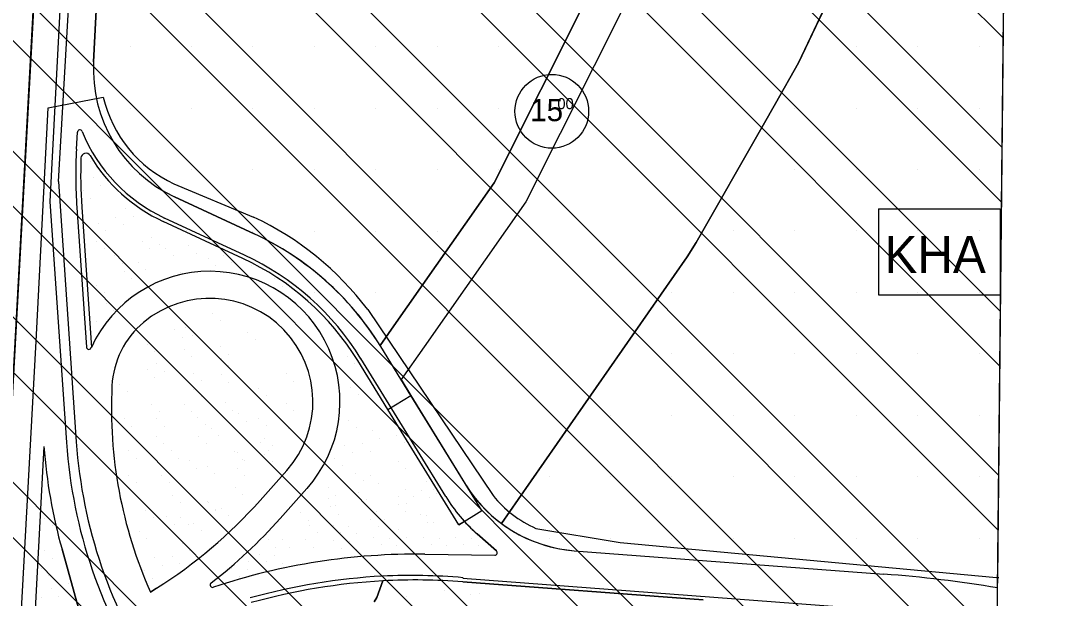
# Model space of a CAD drawing. Extents: x 419109 to 421295, y 4452223 to 4457798.
# Drawn here: x 420870.4 to 421295.4, y 4455138.9 to 4455373.6 of the extents above; entities that cross this region are included whole.
import ezdxf

# ---------------------------------------------------------------- set-up
doc = ezdxf.new("R2010")
doc.units = 0
for name, color, linetype in [('0_PLAN_ONAMA_İLAVE_SINIRI', 7, 'Continuous'), ('ADAKENARI', 7, 'Continuous'), ('Default', 7, 'Continuous'), ('KALDIRIM_FAT', 7, 'Continuous'), ('KD_DAIRE', 7, 'Continuous'), ('KD_YGEN', 7, 'Continuous'), ('PAFTALAMA', 7, 'Continuous'), ('PL_AYA_PARK_DINLENME', 7, 'Continuous'), ('PL_K_BHA', 7, 'Continuous'), ('PL_KAMU_HİZMET_A', 7, 'Continuous'), ('PL_KAMU_HİZMET_ALANI', 7, 'Continuous'), ('PL_TA_K_DERE', 7, 'Continuous'), ('SEMBOL_FAT', 7, 'Continuous'), ('SN_TR_SIVILASMA', 7, 'Continuous'), ('TR_PARKALANI', 7, 'Continuous'), ('TRFAT_BHA', 7, 'Continuous'), ('TRFAT_KHA', 7, 'Continuous')]:
    doc.layers.add(name, color=color, linetype=linetype)

# ---------------------------------------------------------------- blocks, each defined once
blk = doc.blocks.new('POINT_DISPLAY')
at = {"layer": 'Default'}
blk.add_line((0, 0), (0, 0), dxfattribs=at)

msp = doc.modelspace()

# ---------------------------------------------------------------- linework, layer by layer
at = {"layer": '0_PLAN_ONAMA_İLAVE_SINIRI'}
for p, q in [((420932.68, 4455307.35), (420965.13, 4455293.75)), ((421011.54, 4455256.19), (421062.61, 4455180.56)), ((420870.42, 4455129.31), (420876.65, 4455243.37)), ((421080.01, 4455167.26), (421114.33, 4455161.5)), ((421114.33, 4455161.5), (421267.38, 4455147.31)), ((421267.38, 4455147.31), (421268.38, 4455147.26))]:
    msp.add_line(p, q, dxfattribs=at)
msp.add_lwpolyline([(420876.65, 4455243.37), (420881.58, 4455338.19), (420903.91, 4455342.56)], dxfattribs=at)
for centre, major_axis, ratio, start_param, end_param in [((420954.63, 4455354.64), (52.13, 0), 0.999932, 3.37538, 4.277855), ((420913.55, 4455182.61), (-111.21, 51.62), 0.999356, 4.220444, 4.712389), ((421099.69, 4455206.79), (46.37, 0), 0.941584, 3.78591, 4.274057)]:
    msp.add_ellipse(centre, major_axis=major_axis, ratio=ratio, start_param=start_param, end_param=end_param, dxfattribs=at)
at = {"layer": 'ADAKENARI'}
for p, q in [((420900, 4455356.91), (420910.3, 4455557.31)), ((421267.94, 4455146.77), (421271.3, 4455468.78)), ((421128.22, 4455437.47), (421062.99, 4455307.75)), ((421186.91, 4455356.57), (421224.43, 4455436.34)), ((421142.84, 4455433.16), (421075.9, 4455300.03)), ((420878.18, 4455427.47), (420861.99, 4455130.83)), ((421177.45, 4455339.99), (421186.91, 4455356.57)), ((421172.46, 4455331.25), (421177.45, 4455339.99)), ((420893.03, 4455321.46), (420893.41, 4455328.33)), ((421145.2, 4455283.49), (421172.46, 4455331.25)), ((420885.7, 4455308.35), (420892.96, 4455202.47)), ((421062.99, 4455307.75), (421022.21, 4455249.63)), ((420965.39, 4455286.99), (420932.92, 4455302.06)), ((420882.25, 4455300.18), (420888.97, 4455202.19)), ((420893.19, 4455297.78), (420897.09, 4455240.98)), ((420895.18, 4455297.92), (420899.1, 4455240.86)), ((421075.9, 4455300.03), (421034.49, 4455241.02)), ((420961.39, 4455278.37), (420928.92, 4455293.44)), ((420960.76, 4455277.01), (420928.29, 4455292.08)), ((421141.5, 4455277.63), (421145.2, 4455283.49)), ((421072.74, 4455179.01), (421141.5, 4455277.63)), ((421022.21, 4455249.63), (421016.6, 4455241.64)), ((421029.12, 4455221.29), (421016.85, 4455241.24)), ((421034.49, 4455241.02), (421025.16, 4455227.73)), ((421019.76, 4455215.53), (421007.48, 4455235.47)), ((421043.3, 4455180.15), (421008.76, 4455236.26)), ((421019.76, 4455215.53), (421029.12, 4455221.29)), ((421057.96, 4455174.46), (421029.12, 4455221.29)), ((421048.59, 4455168.69), (421019.76, 4455215.53)), ((420879.82, 4455200.57), (420875.9, 4455128.72)), ((420967.75, 4455178.62), (420978.64, 4455190.84)), ((420975.97, 4455171.3), (420986.85, 4455183.52)), ((421066.05, 4455169.17), (421072.74, 4455179.01)), ((421048.59, 4455168.69), (421057.96, 4455174.46)), ((421056.11, 4455164.99), (421063.94, 4455158.13)), ((420887.16, 4455158.74), (420894.61, 4455132.33)), ((421095.63, 4455158.17), (421221.65, 4455148.65)), ((421034.75, 4455156.75), (421063.27, 4455156.38)), ((421015.22, 4455139.19), (421017.73, 4455145.9)), ((421050.22, 4455145.56), (421148.07, 4455138.17)), ((421050.33, 4455147.06), (421220.56, 4455134.19)), ((420925.62, 4455142.89), (420923.16, 4455141.34)), ((421014.14, 4455137.41), (421015.22, 4455139.19)), ((421015.22, 4455139.19), (421015.22, 4455139.19))]:
    msp.add_line(p, q, dxfattribs=at)
for centre, radius, start, end in [((420956.92, 4455353.76), 57, 176.8275, 245.103), ((420894.41, 4455328.28), 1, 22.1783, 176.8275), ((420956.92, 4455353.76), 66.5, 202.1783, 245.103), ((421083.99, 4455310.88), 191.25, 176.8275, 183.9272), ((420896.87, 4455317.79), 2, 30.9219, 177.8852), ((421083.99, 4455310.88), 189.25, 177.8852, 183.9272), ((420956.92, 4455353.76), 68, 210.9219, 245.103), ((420915.08, 4455178.59), 119.5, 31.617, 65.103), ((420915.08, 4455178.59), 108.5, 31.617, 65.103), ((420915.08, 4455178.59), 110, 31.617, 65.103), ((420947.28, 4455218.77), 53, 318.3096, 155.3672), ((420947.28, 4455218.77), 42, 318.3096, 129.8234), ((420943.43, 4455223.38), 36, 129.8234, 177.137), ((420898.08, 4455241.05), 1, 183.9272, 349.7153), ((421090.5, 4455216.03), 183.25, 177.137, 204.0514), ((421090.5, 4455216.03), 211.25, 184.197, 195.7341), ((421090.5, 4455216.03), 202, 183.9272, 214.0256), ((421090.5, 4455216.03), 198, 183.9272, 214.0256), ((421099.93, 4455215.01), 57, 211.617, 265.679), ((420819.9, 4455310.31), 198, 302.2723, 318.3096), ((421099.93, 4455215.01), 66.5, 211.617, 228.7865), ((420819.9, 4455310.31), 209, 307.7589, 318.3096), ((421063.28, 4455157.38), 1, 269.2593, 48.7865), ((421031.39, 4454896.27), 260.5, 89.2593, 108.482), ((420948.49, 4455144.28), 1, 127.7589, 288.482), ((421031.39, 4454896.27), 251.95, 93.1308, 105.5937), ((421031.39, 4454896.27), 250, 93.1308, 105.5937), ((421029.02, 4454896.29), 251.81, 85.1427, 92.5945), ((421031.39, 4454896.27), 250, 85.679, 93.1308), ((421182.77, 4454634.12), 516, 80.5032, 85.679)]:
    msp.add_arc(centre, radius, start, end, dxfattribs=at)
at = {"layer": 'KALDIRIM_FAT'}
for p, q in [((420885.7, 4455308.35), (420902.32, 4455594.59)), ((420896.56, 4455580.94), (420882.25, 4455300.18))]:
    msp.add_line(p, q, dxfattribs=at)
at = {"layer": 'KD_DAIRE'}
msp.add_circle((421086.47, 4455336.83), 15, dxfattribs=at)
at = {"layer": 'PAFTALAMA'}
msp.add_lwpolyline([(419168.18, 4457798.01), (419138.44, 4455021.89), (421266.41, 4454999.4), (421295.36, 4457775.52)], dxfattribs=at)
at = {"layer": 'PL_AYA_PARK_DINLENME'}
for p, q in [((420895.18, 4455297.92), (420899.1, 4455240.86)), ((420960.76, 4455277.01), (420928.29, 4455292.08)), ((421019.76, 4455215.53), (421007.48, 4455235.47)), ((421048.59, 4455168.69), (421019.76, 4455215.53)), ((420879.82, 4455200.57), (420875.9, 4455128.72)), ((420967.75, 4455178.62), (420978.64, 4455190.84)), ((420986.85, 4455183.52), (420975.97, 4455171.3)), ((421050.88, 4455170.1), (421048.59, 4455168.69)), ((421063.94, 4455158.13), (421056.11, 4455164.99)), ((420894.61, 4455132.33), (420887.16, 4455158.74)), ((421034.75, 4455156.75), (421063.27, 4455156.38)), ((421017.73, 4455145.9), (421015.22, 4455139.19)), ((421148.07, 4455138.17), (421050.22, 4455145.56)), ((420923.16, 4455141.34), (420925.62, 4455142.89)), ((421015.22, 4455139.19), (421014.14, 4455137.41))]:
    msp.add_line(p, q, dxfattribs=at)
for centre, radius, start, end in [((420896.87, 4455317.79), 2, 30.9219, 177.8852), ((421083.99, 4455310.88), 189.25, 177.8852, 183.9272), ((420956.92, 4455353.76), 68, 210.9219, 245.103), ((420915.08, 4455178.59), 108.5, 31.617, 65.103), ((420947.28, 4455218.77), 53, 318.3096, 155.3672), ((420947.28, 4455218.77), 42, 318.3096, 129.8234), ((420943.43, 4455223.38), 36, 129.8234, 177.137), ((421090.5, 4455216.03), 183.25, 177.137, 204.0514), ((421090.5, 4455216.03), 211.25, 184.197, 195.7341), ((420819.9, 4455310.31), 198, 302.2723, 318.3096), ((420819.9, 4455310.31), 209, 307.7589, 318.3096), ((421099.93, 4455215.01), 66.5, 222.4794, 228.7865), ((421063.28, 4455157.38), 1, 269.2593, 48.7865), ((421031.39, 4454896.27), 260.5, 89.2593, 108.482), ((420948.49, 4455144.28), 1, 127.7589, 288.482), ((421031.39, 4454896.27), 250, 85.679, 93.1308)]:
    msp.add_arc(centre, radius, start, end, dxfattribs=at)
at = {"layer": 'PL_K_BHA'}
for p, q in [((420910.3, 4455557.31), (420900, 4455356.91)), ((421062.99, 4455307.75), (421128.22, 4455437.47)), ((421022.21, 4455249.63), (421062.99, 4455307.75)), ((420932.92, 4455302.06), (420965.39, 4455286.99)), ((421016.6, 4455241.64), (421022.21, 4455249.63))]:
    msp.add_line(p, q, dxfattribs=at)
msp.add_lwpolyline([(421016.6, 4455241.64), (421016.6, 4455241.64)], dxfattribs=at)
for centre, radius, start, end in [((420956.92, 4455353.76), 57, 176.8275, 245.103), ((420915.08, 4455178.59), 119.5, 31.841, 65.103)]:
    msp.add_arc(centre, radius, start, end, dxfattribs=at)
at = {"layer": 'PL_KAMU_HİZMET_A'}
for p, q in [((421224.43, 4455436.34), (421186.91, 4455356.57)), ((421186.91, 4455356.57), (421177.45, 4455339.99)), ((421177.45, 4455339.99), (421172.46, 4455331.25)), ((421172.46, 4455331.25), (421145.2, 4455283.49)), ((421145.2, 4455283.49), (421141.5, 4455277.63)), ((421141.5, 4455277.63), (421072.74, 4455179.01)), ((421072.74, 4455179.01), (421066.05, 4455169.17)), ((421095.63, 4455158.17), (421221.65, 4455148.65))]:
    msp.add_line(p, q, dxfattribs=at)
msp.add_lwpolyline([(421267.91, 4455143.05), (421267.94, 4455146.77), (421271.3, 4455468.78)], dxfattribs=at)
for centre, radius, start, end in [((421099.93, 4455215.01), 57, 233.5309, 265.679), ((421182.77, 4454634.12), 516, 80.5032, 85.679)]:
    msp.add_arc(centre, radius, start, end, dxfattribs=at)
at = {"layer": 'PL_KAMU_HİZMET_ALANI'}
msp.add_lwpolyline([(420705.27, 4455005.33), (420707.29, 4455006.2), (420751.48, 4455032.99), (420769.07, 4455051.2), (420804.89, 4455072.7), (420840.78, 4455094.99), (420847.65, 4455100.22), (420853.39, 4455106.67), (420857.79, 4455114.1), (420861.99, 4455130.83), (420878.18, 4455427.47), (420710.4, 4455437.34), (420545.42, 4455447.04), (420544.85, 4455437.97), (420540.37, 4455429.06), (420482.57, 4455314.58), (420453.85, 4455245.63), (420452.99, 4455236.3), (420611.77, 4455234.39), (420610.24, 4455191.26), (420608.01, 4455006.36)], dxfattribs=at)
at = {"layer": 'PL_TA_K_DERE'}
for p, q in [((421186.91, 4455356.57), (421224.43, 4455436.34)), ((421142.84, 4455433.16), (421075.9, 4455300.03)), ((421177.45, 4455339.99), (421186.91, 4455356.57)), ((421172.46, 4455331.25), (421177.45, 4455339.99)), ((421145.2, 4455283.49), (421172.46, 4455331.25)), ((421075.9, 4455300.03), (421034.49, 4455241.02)), ((421141.5, 4455277.63), (421145.2, 4455283.49)), ((421072.74, 4455179.01), (421141.5, 4455277.63)), ((421034.49, 4455241.02), (421025.16, 4455227.73)), ((421025.16, 4455227.73), (421029.12, 4455221.29)), ((421066.05, 4455169.17), (421072.74, 4455179.01)), ((421015.22, 4455139.19), (421017.73, 4455145.9)), ((421014.14, 4455137.41), (421015.22, 4455139.19))]:
    msp.add_line(p, q, dxfattribs=at)
msp.add_lwpolyline([(421029.12, 4455221.29), (421051.39, 4455185.13), (421051.39, 4455185.13)], dxfattribs=at)
for centre, radius, start, end in [((421099.93, 4455215.01), 57, 211.6172, 233.5309), ((421031.39, 4454896.27), 250, 93.1308, 105.5937)]:
    msp.add_arc(centre, radius, start, end, dxfattribs=at)
at = {"layer": 'SEMBOL_FAT'}
for p, q in [((421219.46, 4455297.18), (421219.46, 4455262.18)), ((421219.46, 4455297.18), (421268.92, 4455297.18)), ((421268.92, 4455297.18), (421268.92, 4455262.18)), ((421219.46, 4455262.18), (421268.92, 4455262.18))]:
    msp.add_line(p, q, dxfattribs=at)
at = {"layer": 'SN_TR_SIVILASMA'}
for p, q in [((421270.24, 4455366.53), (420198.6, 4456438.16)), ((421269.77, 4455322.09), (420183.63, 4456408.23)), ((421269.54, 4455299.87), (420176.15, 4456393.26)), ((421269.08, 4455255.43), (420161.18, 4456363.33)), ((421268.85, 4455233.21), (420151.38, 4456350.68)), ((421268.38, 4455188.77), (420123.47, 4456333.68)), ((421268.15, 4455166.56), (420116.87, 4456317.84)), ((421267.69, 4455122.12), (420103.66, 4456286.14)), ((421267.46, 4455099.9), (420097.06, 4456270.29)), ((421266.99, 4455055.46), (420083.86, 4456238.6)), ((421266.76, 4455033.24), (420079.94, 4456220.06)), ((421255.58, 4454999.52), (420079.94, 4456175.16)), ((421232.89, 4454999.76), (420079.94, 4456152.71)), ((421187.51, 4455000.24), (420079.94, 4456107.81)), ((421164.82, 4455000.48), (420095.66, 4456069.64)), ((421119.44, 4455000.96), (420129.33, 4455991.06)), ((421096.75, 4455001.2), (420145.11, 4455952.83)), ((421051.37, 4455001.68), (420175.05, 4455878)), ((421028.68, 4455001.92), (420190.02, 4455840.58))]:
    msp.add_line(p, q, dxfattribs=at)
at = {"layer": 'TRFAT_BHA'}
for p, q in [((420914.85, 4455363.16), (420914.85, 4455363.16)), ((420939.85, 4455363.16), (420939.85, 4455363.16)), ((420964.85, 4455363.16), (420964.85, 4455363.16)), ((420989.85, 4455363.16), (420989.85, 4455363.16)), ((421014.85, 4455363.16), (421014.85, 4455363.16)), ((421039.85, 4455363.16), (421039.85, 4455363.16)), ((421064.85, 4455363.16), (421064.85, 4455363.16)), ((421089.85, 4455363.16), (421089.85, 4455363.16)), ((420914.85, 4455338.16), (420914.85, 4455338.16)), ((420939.85, 4455338.16), (420939.85, 4455338.16)), ((420964.85, 4455338.16), (420964.85, 4455338.16)), ((420989.85, 4455338.16), (420989.85, 4455338.16)), ((421014.85, 4455338.16), (421014.85, 4455338.16)), ((421039.85, 4455338.16), (421039.85, 4455338.16)), ((421064.85, 4455338.16), (421064.85, 4455338.16)), ((420914.85, 4455313.16), (420914.85, 4455313.16)), ((420939.85, 4455313.16), (420939.85, 4455313.16)), ((420964.85, 4455313.16), (420964.85, 4455313.16)), ((420989.85, 4455313.16), (420989.85, 4455313.16)), ((421014.85, 4455313.16), (421014.85, 4455313.16)), ((421039.85, 4455313.16), (421039.85, 4455313.16)), ((421064.85, 4455313.16), (421064.85, 4455313.16)), ((420964.85, 4455288.16), (420964.85, 4455288.16)), ((420989.85, 4455288.16), (420989.85, 4455288.16)), ((421014.85, 4455288.16), (421014.85, 4455288.16)), ((421039.85, 4455288.16), (421039.85, 4455288.16)), ((420989.85, 4455263.16), (420989.85, 4455263.16)), ((421014.85, 4455263.16), (421014.85, 4455263.16))]:
    msp.add_line(p, q, dxfattribs=at)
at = {"layer": 'TRFAT_KHA'}
for p, q in [((421210.37, 4455363.17), (421210.37, 4455363.17)), ((421235.37, 4455363.17), (421235.37, 4455363.17)), ((421260.37, 4455363.17), (421260.37, 4455363.17)), ((421185.37, 4455338.17), (421185.37, 4455338.17)), ((421210.37, 4455338.17), (421210.37, 4455338.17)), ((421235.37, 4455338.17), (421235.37, 4455338.17)), ((421260.37, 4455338.17), (421260.37, 4455338.17)), ((421185.37, 4455313.17), (421185.37, 4455313.17)), ((421210.37, 4455313.17), (421210.37, 4455313.17)), ((421235.37, 4455313.17), (421235.37, 4455313.17)), ((421260.37, 4455313.17), (421260.37, 4455313.17)), ((421160.37, 4455288.17), (421160.37, 4455288.17)), ((421185.37, 4455288.17), (421185.37, 4455288.17)), ((421210.37, 4455288.17), (421210.37, 4455288.17)), ((421235.37, 4455288.17), (421235.37, 4455288.17)), ((421260.37, 4455288.17), (421260.37, 4455288.17)), ((421135.37, 4455263.17), (421135.37, 4455263.17)), ((421160.37, 4455263.17), (421160.37, 4455263.17)), ((421185.37, 4455263.17), (421185.37, 4455263.17)), ((421210.37, 4455263.17), (421210.37, 4455263.17)), ((421235.37, 4455263.17), (421235.37, 4455263.17)), ((421260.37, 4455263.17), (421260.37, 4455263.17)), ((421135.37, 4455238.17), (421135.37, 4455238.17)), ((421160.37, 4455238.17), (421160.37, 4455238.17)), ((421185.37, 4455238.17), (421185.37, 4455238.17)), ((421210.37, 4455238.17), (421210.37, 4455238.17)), ((421235.37, 4455238.17), (421235.37, 4455238.17)), ((421260.37, 4455238.17), (421260.37, 4455238.17)), ((421110.37, 4455213.17), (421110.37, 4455213.17)), ((421135.37, 4455213.17), (421135.37, 4455213.17)), ((421160.37, 4455213.17), (421160.37, 4455213.17)), ((421185.37, 4455213.17), (421185.37, 4455213.17)), ((421210.37, 4455213.17), (421210.37, 4455213.17)), ((421235.37, 4455213.17), (421235.37, 4455213.17)), ((421260.37, 4455213.17), (421260.37, 4455213.17)), ((421085.37, 4455188.17), (421085.37, 4455188.17)), ((421110.37, 4455188.17), (421110.37, 4455188.17)), ((421135.37, 4455188.17), (421135.37, 4455188.17)), ((421160.37, 4455188.17), (421160.37, 4455188.17)), ((421185.37, 4455188.17), (421185.37, 4455188.17)), ((421210.37, 4455188.17), (421210.37, 4455188.17)), ((421235.37, 4455188.17), (421235.37, 4455188.17)), ((421260.37, 4455188.17), (421260.37, 4455188.17)), ((421085.37, 4455163.17), (421085.37, 4455163.17)), ((421110.37, 4455163.17), (421110.37, 4455163.17)), ((421135.37, 4455163.17), (421135.37, 4455163.17)), ((421160.37, 4455163.17), (421160.37, 4455163.17)), ((421185.37, 4455163.17), (421185.37, 4455163.17)), ((421210.37, 4455163.17), (421210.37, 4455163.17)), ((421235.37, 4455163.17), (421235.37, 4455163.17)), ((421260.37, 4455163.17), (421260.37, 4455163.17))]:
    msp.add_line(p, q, dxfattribs=at)

# ---------------------------------------------------------------- block references
at = {"layer": 'TR_PARKALANI', "xscale": 0.1, "yscale": 0.10000000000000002}
for p in [(420895.78, 4455319.38), (420898.89, 4455316.38), (420899.8, 4455309.86), (420902.91, 4455306.86), (420895.78, 4455304.54), (420898.89, 4455301.55), (420909.07, 4455293.63), (420913.11, 4455297.22), (420916.23, 4455294.23), (420901.94, 4455291.3), (420912.18, 4455290.63), (420905.05, 4455288.31), (420923.61, 4455285.6), (420937.9, 4455288.52), (420901.25, 4455283.98), (420904.36, 4455280.99), (420919.73, 4455283.98), (420922.84, 4455280.99), (420926.72, 4455282.6), (420929.31, 4455281.24), (420938.66, 4455282.17), (420908.55, 4455278.06), (420932.42, 4455278.25), (420941.78, 4455279.18), (420946.65, 4455277.13), (420952.91, 4455278.38), (420961.02, 4455277.13), (420911.66, 4455275.07), (420918.13, 4455275.33), (420921.24, 4455272.33), (420949.76, 4455274.14), (420956.03, 4455275.39), (420964.13, 4455274.14), (420912.43, 4455271.88), (420915.54, 4455268.89), (420935.47, 4455271.22), (420973.79, 4455268.69), (420901.25, 4455265.97), (420976.9, 4455265.69), (420904.36, 4455262.97), (420905.13, 4455258.64), (420908.24, 4455255.65), (420991.36, 4455255.45), (420901.25, 4455251.57), (420948.47, 4455254.76), (420951.58, 4455251.77), (420994.47, 4455252.45), (420932.96, 4455247.92), (420937.29, 4455248.85), (420962.84, 4455247), (420936.07, 4455244.92), (420940.41, 4455245.85), (420965.96, 4455244.01), (420921.78, 4455242), (420924.89, 4455239), (420936.84, 4455240.16), (420951.67, 4455241.09), (420925.66, 4455234.24), (420939.95, 4455237.16), (420951.89, 4455236.27), (420954.78, 4455238.09), (421003.22, 4455237.19), (421006.33, 4455234.19), (420921.78, 4455231.71), (420928.77, 4455231.24), (420940.72, 4455230.36), (420951.89, 4455229.65), (420955.01, 4455233.28), (420978.36, 4455230.11), (420910.61, 4455225.79), (420924.89, 4455228.71), (420943.83, 4455227.36), (420955.01, 4455226.66), (420981.47, 4455227.11), (420913.72, 4455222.8), (420940.72, 4455223.74), (420967.18, 4455224.19), (420970.29, 4455221.2), (421004.59, 4455224.65), (421007.7, 4455221.65), (420923.61, 4455217.79), (420936.84, 4455217.79), (420943.83, 4455220.74), (420953.49, 4455218.24), (420978.36, 4455218.01), (421015.08, 4455217.1), (420926.72, 4455214.79), (420939.95, 4455214.79), (420956.6, 4455215.25), (420958.97, 4455213.9), (420981.47, 4455215.02), (421018.19, 4455214.1), (420912.43, 4455211.87), (420915.54, 4455208.87), (420925.66, 4455211.87), (420928.77, 4455208.87), (420942.31, 4455212.32), (420945.43, 4455209.33), (420962.08, 4455210.91), (420967.18, 4455212.1), (420970.29, 4455209.1), (421003.91, 4455211.18), (420925.43, 4455204.77), (420942.77, 4455204.77), (420947.79, 4455207.99), (420950.9, 4455204.99), (420979.27, 4455207.97), (420982.38, 4455204.97), (421007.02, 4455208.19), (421013.4, 4455206.9), (421023.35, 4455205.08), (420928.54, 4455201.78), (420945.88, 4455201.78), (420968.09, 4455202.05), (420969.69, 4455203.86), (420972.8, 4455200.86), (421002.23, 4455200.98), (421009.38, 4455201.58), (421016.51, 4455203.9), (421026.46, 4455202.08), (420914.25, 4455198.86), (420917.37, 4455195.86), (420931.59, 4455198.86), (420934.7, 4455195.86), (420957.37, 4455198.38), (420958.51, 4455197.94), (420969.69, 4455197.47), (420971.2, 4455199.06), (420998.2, 4455195.66), (421005.34, 4455197.98), (421012.49, 4455198.58), (420925.43, 4455194.73), (420928.54, 4455191.73), (420938.89, 4455194.73), (420942, 4455191.73), (420946.19, 4455192.47), (420958.51, 4455191.55), (420960.48, 4455195.39), (420961.62, 4455194.95), (420972.8, 4455194.47), (421001.31, 4455192.66), (421023.98, 4455194.5), (421027.09, 4455191.51), (420914.25, 4455188.81), (420927.71, 4455188.81), (420949.3, 4455189.47), (420961.62, 4455188.56), (421006.64, 4455189.71), (421012.8, 4455188.58), (420917.37, 4455185.82), (420930.83, 4455185.82), (420957.6, 4455184), (420995.47, 4455183.79), (421009.75, 4455186.71), (421015.91, 4455185.59), (421027.11, 4455183.09), (421035.33, 4455186.23), (421038.44, 4455183.23), (420932.28, 4455180.58), (420960.71, 4455181.01), (420995.46, 4455179.44), (420998.58, 4455180.79), (421007.78, 4455181.95), (421010.89, 4455178.95), (421024.15, 4455180.31), (421030.22, 4455180.09), (421033.5, 4455182.65), (421036.61, 4455179.65), (421039.72, 4455181.51), (421044.11, 4455178.64), (420921.1, 4455174.66), (420935.39, 4455177.58), (420946.42, 4455178.08), (420946.65, 4455177.61), (420949.53, 4455175.09), (420949.76, 4455174.61), (420951.89, 4455175.33), (420996.61, 4455176.03), (420998.58, 4455176.44), (421023.98, 4455176.93), (421027.26, 4455177.31), (421042.83, 4455178.51), (420880.01, 4455171.24), (420924.21, 4455171.66), (420929.77, 4455171.9), (420935.47, 4455171.69), (420955.01, 4455172.33), (420984.29, 4455173.52), (420987.4, 4455170.52), (420999.72, 4455173.03), (421012.8, 4455171.01), (421015.08, 4455173.96), (421018.19, 4455170.96), (421027.09, 4455173.93), (421032.93, 4455172.72), (421035.33, 4455172.65), (420883.12, 4455168.24), (420918.59, 4455165.99), (420932.88, 4455168.91), (420938.58, 4455168.7), (420940.72, 4455169.41), (420943.83, 4455166.41), (420987.94, 4455168.48), (420997.52, 4455168.48), (421003.91, 4455168.04), (421015.91, 4455168.01), (421024.15, 4455166.73), (421036.05, 4455169.72), (421038.44, 4455169.65), (420921.7, 4455162.99), (420971.06, 4455162.54), (420976.76, 4455162.56), (420986.34, 4455162.56), (420991.05, 4455165.48), (420997.65, 4455162.22), (421000.63, 4455165.48), (421004.04, 4455161.78), (421007.02, 4455165.04), (421013.94, 4455163.65), (421020.33, 4455163.21), (421027.26, 4455163.73), (421034.28, 4455163.65), (421040.66, 4455163.21), (421047.31, 4455163.65), (421053.7, 4455163.21), (420880.01, 4455158.14), (420936.07, 4455161.24), (420939.18, 4455158.25), (420974.17, 4455159.55), (420979.87, 4455159.57), (420989.45, 4455159.57), (421000.76, 4455159.22), (421007.15, 4455158.78), (421017.05, 4455160.66), (421023.44, 4455160.22), (421037.39, 4455160.66), (421043.78, 4455160.22), (421050.42, 4455160.66), (421056.81, 4455160.22), (420883.12, 4455155.14), (420924.89, 4455155.33), (420932.05, 4455155.93), (420962.99, 4455153.63), (420967.41, 4455156.61), (420970.52, 4455153.61), (420973.79, 4455156.17), (420976.91, 4455153.17), (420878.73, 4455150.92), (420920.87, 4455150.01), (420928.01, 4455152.33), (420935.16, 4455152.93), (420956.07, 4455150.87), (420962.45, 4455150.43), (420881.84, 4455147.92), (420889.91, 4455145.01), (420923.98, 4455147.01), (420959.18, 4455147.87), (420882.77, 4455142.69), (421043, 4455141.97), (421053.36, 4455140.43), (421056.91, 4455140.85), (420878.73, 4455139.09), (420885.89, 4455139.69), (421027.36, 4455139.65)]:
    msp.add_blockref('POINT_DISPLAY', p, dxfattribs=at)

# ---------------------------------------------------------------- texts
at = {"layer": 'KD_YGEN'}
for s, height, p in [('15', 9, (421077.68, 4455332.81)), ('00', 4.5, (421088.72, 4455337.7))]:
    msp.add_text(s, height=height, dxfattribs=at).set_placement(p)
at = {"layer": 'SEMBOL_FAT'}
msp.add_text('KHA', height=15, dxfattribs=at).set_placement((421221.85, 4455271.11))

doc.saveas('drawing.dxf')
